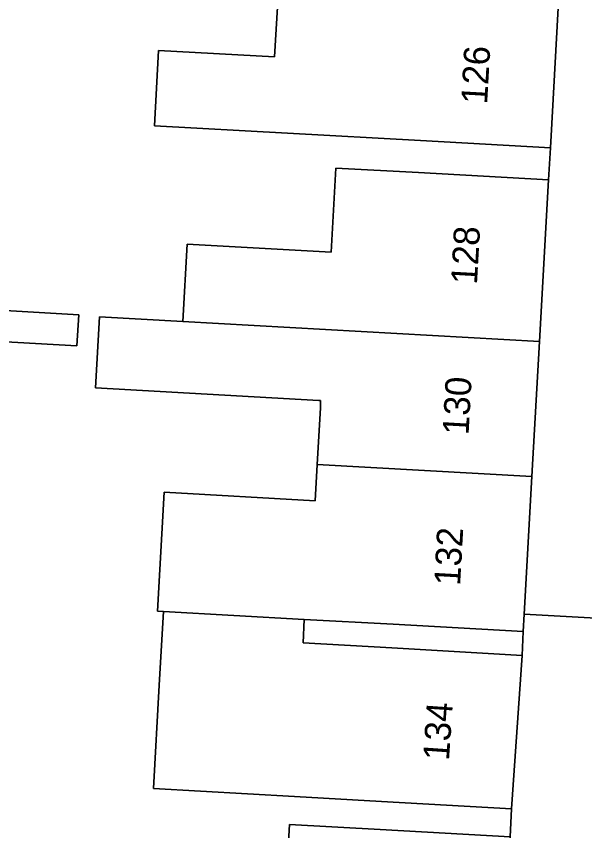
# Model space of a CAD drawing. Extents: x 160102 to 160934, y 382045 to 382923.
# Drawn here: x 160536.3 to 160558.11, y 382614.41 to 382645.69 of the extents above; entities that cross this region are included whole.
import ezdxf

# ---------------------------------------------------------------- set-up
doc = ezdxf.new("R2010")
doc.units = 0
for name, color, linetype in [('IMGEO_Erf', 7, 'Continuous'), ('IMGEO_Pand', 7, 'Continuous'), ('IMGEO_Pand_nummerreeks', 7, 'Continuous'), ('IMGEO_Voetpad_open', 7, 'Continuous')]:
    doc.layers.add(name, color=color, linetype=linetype)

msp = doc.modelspace()

# ---------------------------------------------------------------- linework, layer by layer
at = {"layer": 'IMGEO_Erf'}
for points in [[(160546.622, 382611.679), (160546.789, 382614.657), (160550.264, 382614.462), (160555.256, 382614.183), (160555.302, 382615.253), (160550.311, 382615.536), (160546.97, 382615.725), (160541.566, 382616.031), (160541.788, 382620.003), (160541.946, 382622.833), (160541.718, 382622.846), (160541.973, 382627.411), (160547.77, 382627.086), (160547.848, 382628.482), (160547.97, 382630.657), (160547.977, 382630.934), (160547.916, 382630.938), (160539.34, 382631.417), (160539.492, 382634.145), (160542.694, 382633.966), (160542.861, 382636.935), (160548.385, 382636.626), (160548.566, 382639.86), (160551.734, 382639.683), (160556.726, 382639.403), (160556.798, 382640.635), (160551.806, 382640.915), (160541.6, 382641.486), (160541.762, 382644.377), (160546.206, 382644.13), (160546.454, 382648.171)], [(160529.557, 382634.76), (160538.699, 382634.22), (160538.629, 382633.027), (160534.766, 382633.256)]]:
    msp.add_lwpolyline(points, dxfattribs=at)
msp.add_lwpolyline([(160555.756, 382622.059), (160550.764, 382622.339), (160547.353, 382622.53), (160547.303, 382621.627), (160550.716, 382621.431), (160555.707, 382621.144)], close=True, dxfattribs=at)
at = {"layer": 'IMGEO_Pand'}
for points in [[(160556.798, 382640.635), (160557.112, 382646.244), (160556.986, 382646.251), (160552.942, 382646.477), (160553.108, 382649.443), (160551.241, 382649.547), (160551.425, 382652.852), (160546.757, 382653.113), (160546.454, 382648.171), (160546.206, 382644.13), (160541.762, 382644.377), (160541.6, 382641.486), (160551.806, 382640.915)], [(160556.379, 382633.201), (160556.726, 382639.403), (160551.734, 382639.683), (160548.566, 382639.86), (160548.385, 382636.626), (160542.861, 382636.935), (160542.694, 382633.966)], [(160529.557, 382634.76), (160529.475, 382633.38), (160534.755, 382633.068), (160534.766, 382633.256), (160538.629, 382633.027), (160538.699, 382634.22)], [(160556.379, 382633.201), (160542.694, 382633.966), (160539.492, 382634.145), (160539.34, 382631.417), (160547.916, 382630.938), (160547.977, 382630.934), (160547.97, 382630.657), (160547.848, 382628.482), (160556.089, 382628.021)], [(160556.089, 382628.021), (160547.848, 382628.482), (160547.77, 382627.086), (160541.973, 382627.411), (160541.718, 382622.846), (160541.946, 382622.833), (160547.353, 382622.53), (160550.764, 382622.339), (160555.756, 382622.059), (160555.794, 382622.732)], [(160547.353, 382622.53), (160541.946, 382622.833), (160541.788, 382620.003), (160541.566, 382616.031), (160546.97, 382615.725), (160550.311, 382615.536), (160555.302, 382615.253), (160555.707, 382621.144), (160550.716, 382621.431), (160547.303, 382621.627)], [(160550.264, 382614.462), (160546.789, 382614.657), (160546.622, 382611.679), (160541.272, 382611.978), (160541.11, 382609.08), (160549.901, 382608.588), (160554.893, 382608.304), (160555.256, 382614.183)]]:
    msp.add_lwpolyline(points, close=True, dxfattribs=at)
at = {"layer": 'IMGEO_Voetpad_open'}
msp.add_lwpolyline([(160560.078, 382647.846), (160560.314, 382651.738), (160560.381, 382652.847), (160559.777, 382652.871), (160560.067, 382657.602), (160560.666, 382657.566), (160561.33, 382668.552), (160562.566, 382674.544), (160558.013, 382672.437), (160558.741, 382670.853), (160556.986, 382646.251), (160557.112, 382646.244), (160556.798, 382640.635), (160556.726, 382639.403), (160556.379, 382633.201), (160556.089, 382628.021), (160555.794, 382622.732), (160558.551, 382622.576)], close=True, dxfattribs=at)
msp.add_lwpolyline([(160564.639, 382623.225), (160564.608, 382622.234), (160558.551, 382622.576), (160555.794, 382622.732), (160555.756, 382622.059), (160555.707, 382621.144), (160555.302, 382615.253), (160555.256, 382614.183), (160554.893, 382608.304), (160554.88, 382607.349), (160554.578, 382601.95), (160554.275, 382596.551), (160554.255, 382595.52), (160553.971, 382590.859), (160553.83, 382590.868), (160553.665, 382589.525)], dxfattribs=at)

# ---------------------------------------------------------------- texts
at = {"layer": 'IMGEO_Pand_nummerreeks'}
for s, rotation, p in [('126', 86.7958, (160554.367, 382642.296)), ('128', 86.7989, (160553.977, 382635.372)), ('130', 86.7974, (160553.654, 382629.591)), ('132', 86.7974, (160553.329, 382623.804)), ('134', 86.0672, (160552.902, 382617.086))]:
    msp.add_text(s, height=1, rotation=rotation, dxfattribs=at).set_placement(p)

doc.saveas('drawing.dxf')
